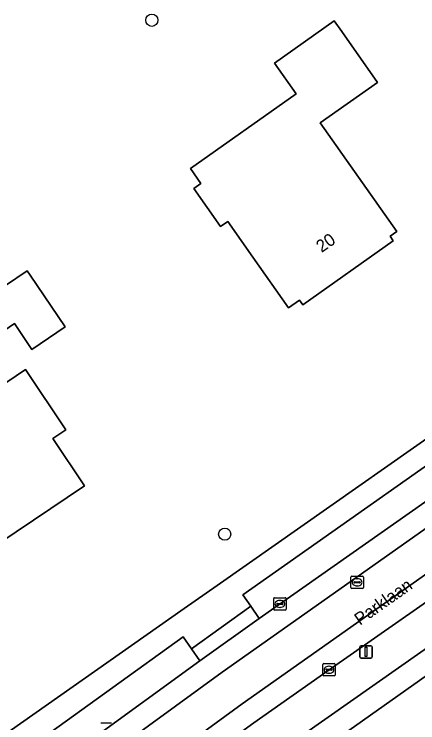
# Model space of a CAD drawing. Extents: x 161772 to 163126, y 383092 to 383917.
# Drawn here: x 162788.3 to 162820.8, y 383803.5 to 383860.4 of the extents above; entities that cross this region are included whole.
import ezdxf

# ---------------------------------------------------------------- set-up
doc = ezdxf.new("R2010")
doc.units = 0
for name, color, linetype in [('IMGEO_Boom', 7, 'Continuous'), ('IMGEO_Erf', 7, 'Continuous'), ('IMGEO_Groenvoorziening', 7, 'Continuous'), ('IMGEO_Kolk', 7, 'Continuous'), ('IMGEO_Lichtmast', 7, 'Continuous'), ('IMGEO_Openbare_ruimte_label', 7, 'Continuous'), ('IMGEO_Pand', 7, 'Continuous'), ('IMGEO_Pand_nummerreeks', 7, 'Continuous'), ('IMGEO_Rijbaan_lokaal_gesloten', 7, 'Continuous'), ('IMGEO_Rijbaan_lokaal_open', 7, 'Continuous'), ('IMGEO_Rioolput', 7, 'Continuous'), ('IMGEO_Voetpad_open', 7, 'Continuous')]:
    doc.layers.add(name, color=color, linetype=linetype)

msp = doc.modelspace()

# ---------------------------------------------------------------- linework, layer by layer
at = {"layer": 'IMGEO_Boom'}
for centre in [(162799.398, 383859.91), (162805.256, 383818.649)]:
    msp.add_circle(centre, 0.489, dxfattribs=at)
at = {"layer": 'IMGEO_Erf'}
msp.add_lwpolyline([(162814.061, 383859.856), (162814.659, 383859.005), (162817.536, 383854.916), (162812.939, 383851.681), (162819.085, 383842.947), (162818.545, 383842.567), (162818.81, 383842.191), (162811.523, 383837.062), (162811.262, 383837.434), (162810.383, 383836.816), (162807.505, 383840.904), (162805.499, 383843.755), (162804.925, 383843.351), (162802.776, 383846.405), (162803.35, 383846.808), (162802.499, 383848.017), (162810.997, 383853.996), (162809.253, 383856.473)], close=True, dxfattribs=at)
for points in [[(162785.832, 383801.364), (162801.987, 383812.673), (162804.64, 383814.531), (162829.495, 383831.931), (162832.319, 383833.908), (162841.179, 383840.11), (162849.824, 383845.869), (162858.591, 383851.442)], [(162784.129, 383836.254), (162789.389, 383839.793), (162789.629, 383839.436), (162792.42, 383835.287), (162789.748, 383833.489), (162788.357, 383835.554), (162785.768, 383833.812)], [(162787.749, 383830.866), (162789.234, 383831.865), (162792.483, 383827.036), (162791.429, 383826.327), (162793.974, 383822.543), (162784.366, 383816.078)], [(162904.473, 383750), (162856.792, 383821.124), (162853.559, 383826.004), (162851.856, 383828.544), (162836.343, 383817.807), (162834.018, 383816.164), (162796.452, 383789.619)]]:
    msp.add_lwpolyline(points, dxfattribs=at)
at = {"layer": 'IMGEO_Groenvoorziening'}
for points in [[(162831.005, 383827.875), (162830.328, 383828.869), (162829.625, 383829.903), (162806.715, 383813.772), (162807.343, 383812.867), (162808.027, 383811.881), (162822.599, 383822.117)], [(162796.329, 383795.252), (162797.779, 383793.079), (162809.435, 383801.064), (162825.154, 383812.077), (162831.938, 383816.944), (162830.903, 383818.346), (162830.197, 383819.302), (162813.64, 383807.77), (162807.608, 383803.501), (162798.206, 383796.668)], [(162803.268, 383808.47), (162802.576, 383809.454), (162801.905, 383810.408), (162790.613, 383802.269), (162792.043, 383800.339), (162794.336, 383801.999)]]:
    msp.add_lwpolyline(points, close=True, dxfattribs=at)
at = {"layer": 'IMGEO_Kolk'}
for p, q in [((162809.192, 383812.625), (162809.192, 383813.477)), ((162809.267, 383813.551), (162810.119, 383813.551)), ((162809.68, 383813.331), (162809.705, 383813.331)), ((162810.193, 383813.477), (162810.193, 383812.625)), ((162809.451, 383813.045), (162809.451, 383813.057)), ((162809.889, 383813.008), (162809.491, 383813.008)), ((162809.494, 383813.094), (162809.892, 383813.094)), ((162809.703, 383812.771), (162809.678, 383812.771)), ((162809.935, 383813.057), (162809.935, 383813.045)), ((162810.119, 383812.551), (162809.267, 383812.551)), ((162813.139, 383807.344), (162813.139, 383808.196)), ((162813.214, 383808.27), (162814.066, 383808.27)), ((162813.627, 383808.05), (162813.652, 383808.05)), ((162814.14, 383808.196), (162814.14, 383807.344)), ((162813.398, 383807.764), (162813.398, 383807.776)), ((162813.836, 383807.727), (162813.438, 383807.727)), ((162813.441, 383807.813), (162813.839, 383807.813)), ((162813.65, 383807.49), (162813.625, 383807.49)), ((162813.882, 383807.776), (162813.882, 383807.764)), ((162814.066, 383807.27), (162813.214, 383807.27)), ((162795.3, 383803.505), (162796.152, 383803.505))]:
    msp.add_line(p, q, dxfattribs=at)
for points in [[(162809.192, 383812.625), (162809.192, 383813.477)], [(162809.267, 383813.551), (162810.119, 383813.551)], [(162810.193, 383813.477), (162810.193, 383812.625)], [(162810.119, 383812.551), (162809.267, 383812.551)], [(162813.139, 383807.344), (162813.139, 383808.196)], [(162813.214, 383808.27), (162814.066, 383808.27)], [(162814.14, 383808.196), (162814.14, 383807.344)], [(162814.066, 383807.27), (162813.214, 383807.27)], [(162795.3, 383803.505), (162796.152, 383803.505)]]:
    msp.add_lwpolyline(points, dxfattribs=at)
for centre, radius, start, end in [((162809.269, 383813.475), 0.0765, 91.552, 178.448), ((162809.269, 383813.475), 0.0765, 91.552, 178.448), ((162810.117, 383813.475), 0.0765, 1.552, 88.448), ((162810.117, 383813.475), 0.0765, 1.552, 88.448), ((162809.269, 383812.627), 0.0765, 181.552, 268.448), ((162809.269, 383812.627), 0.0765, 181.552, 268.448), ((162809.491, 383813.054), 0.0403, 85.8775, 175.7526), ((162809.488, 383813.044), 0.0366, 178.938, 274.7102), ((162809.892, 383813.051), 0.043, 264.8664, 352.4533), ((162809.896, 383813.056), 0.0386, 1.7309, 96.639), ((162810.117, 383812.627), 0.0765, 271.552, 358.448), ((162810.117, 383812.627), 0.0765, 271.552, 358.448), ((162813.216, 383808.194), 0.0765, 91.552, 178.448), ((162813.216, 383808.194), 0.0765, 91.552, 178.448), ((162814.064, 383808.194), 0.0765, 1.552, 88.448), ((162814.064, 383808.194), 0.0765, 1.552, 88.448), ((162813.438, 383807.773), 0.0403, 85.8775, 175.7526), ((162813.435, 383807.763), 0.0366, 178.938, 274.7102), ((162813.839, 383807.77), 0.043, 264.8664, 352.4533), ((162813.843, 383807.775), 0.0386, 1.7309, 96.639), ((162813.216, 383807.346), 0.0765, 181.552, 268.448), ((162813.216, 383807.346), 0.0765, 181.552, 268.448), ((162814.064, 383807.346), 0.0765, 271.552, 358.448), ((162814.064, 383807.346), 0.0765, 271.552, 358.448)]:
    msp.add_arc(centre, radius, start, end, dxfattribs=at)
for centre, major_axis, ratio, start_param, end_param in [((162809.679, 383813.051), (-0.387, 0.002), 0.722429, 4.712389, 7.853982), ((162809.704, 383813.051), (-0.39, 0.002), 0.717154, 1.570796, 4.712389), ((162813.626, 383807.77), (-0.387, 0.002), 0.722429, 4.712389, 7.853982), ((162813.651, 383807.77), (-0.39, 0.002), 0.717154, 1.570796, 4.712389)]:
    msp.add_ellipse(centre, major_axis=major_axis, ratio=ratio, start_param=start_param, end_param=end_param, dxfattribs=at)
at = {"layer": 'IMGEO_Lichtmast'}
for p, q in [((162816.119, 383808.794), (162816.119, 383809.594)), ((162816.119, 383809.594), (162816.119, 383808.794)), ((162816.219, 383809.694), (162817.009, 383809.694)), ((162817.009, 383809.694), (162816.219, 383809.694)), ((162817.109, 383809.594), (162817.109, 383808.794)), ((162817.109, 383808.794), (162817.109, 383809.594)), ((162817.009, 383808.694), (162816.219, 383808.694)), ((162816.219, 383808.694), (162817.009, 383808.694))]:
    msp.add_line(p, q, dxfattribs=at)
msp.add_lwpolyline([(162816.539, 383809.569), (162816.689, 383809.569), (162816.689, 383808.819), (162816.539, 383808.819), (162816.539, 383809.569)], dxfattribs=at)
for centre, start, end in [((162816.219, 383809.594), 90, 180), ((162816.219, 383809.594), 90, 180), ((162817.009, 383809.594), 0, 90), ((162817.009, 383809.594), 360, 90), ((162816.219, 383808.794), 180, 270), ((162816.219, 383808.794), 180, 270), ((162817.009, 383808.794), 270, 0), ((162817.009, 383808.794), 270, 0)]:
    msp.add_arc(centre, 0.1, start, end, dxfattribs=at)
at = {"layer": 'IMGEO_Pand'}
for points in [[(162812.939, 383851.681), (162817.536, 383854.916), (162814.659, 383859.005), (162814.061, 383859.856), (162809.253, 383856.473), (162810.997, 383853.996), (162802.499, 383848.017), (162803.35, 383846.808), (162802.776, 383846.405), (162804.925, 383843.351), (162805.499, 383843.755), (162807.505, 383840.904), (162810.383, 383836.816), (162811.262, 383837.434), (162811.523, 383837.062), (162818.81, 383842.191), (162818.545, 383842.567), (162819.085, 383842.947)], [(162789.234, 383831.865), (162787.749, 383830.866), (162785.768, 383833.812), (162788.357, 383835.554), (162789.748, 383833.489), (162792.42, 383835.287), (162789.629, 383839.436), (162789.389, 383839.793), (162784.129, 383836.254), (162784.071, 383836.34), (162781.233, 383834.431), (162782.65, 383832.325), (162778.873, 383829.784), (162782.19, 383824.855), (162783.642, 383822.694), (162781.075, 383820.969), (162784.366, 383816.078), (162793.974, 383822.543), (162791.429, 383826.327), (162792.483, 383827.036)]]:
    msp.add_lwpolyline(points, close=True, dxfattribs=at)
at = {"layer": 'IMGEO_Rijbaan_lokaal_gesloten'}
for points in [[(162821.267, 383819.01), (162841.998, 383833.315), (162840.98, 383834.793), (162840.824, 383834.683), (162836.276, 383831.487), (162831.005, 383827.875), (162822.599, 383822.117), (162808.027, 383811.881), (162803.268, 383808.47), (162794.336, 383801.999), (162795.38, 383800.544), (162805.051, 383807.568)], [(162844.726, 383829.32), (162843.739, 383830.814), (162822.947, 383816.506), (162806.662, 383805.027), (162797.191, 383798.124), (162798.206, 383796.668), (162807.608, 383803.501), (162813.64, 383807.77), (162830.197, 383819.302), (162834.43, 383822.231)]]:
    msp.add_lwpolyline(points, close=True, dxfattribs=at)
at = {"layer": 'IMGEO_Rijbaan_lokaal_open'}
msp.add_lwpolyline([(162822.947, 383816.506), (162843.739, 383830.814), (162841.998, 383833.315), (162821.267, 383819.01), (162805.051, 383807.568), (162795.38, 383800.544), (162797.191, 383798.124), (162806.662, 383805.027)], close=True, dxfattribs=at)
at = {"layer": 'IMGEO_Rioolput'}
for p, q in [((162815.399, 383814.36), (162815.399, 383815.212)), ((162815.474, 383815.286), (162816.326, 383815.286)), ((162815.887, 383815.066), (162815.912, 383815.066)), ((162816.4, 383815.212), (162816.4, 383814.36)), ((162815.658, 383814.78), (162815.658, 383814.792)), ((162816.096, 383814.743), (162815.698, 383814.743)), ((162815.701, 383814.829), (162816.099, 383814.829)), ((162815.91, 383814.506), (162815.885, 383814.506)), ((162816.142, 383814.792), (162816.142, 383814.78)), ((162816.326, 383814.286), (162815.474, 383814.286))]:
    msp.add_line(p, q, dxfattribs=at)
for points in [[(162815.399, 383814.36), (162815.399, 383815.212)], [(162815.474, 383815.286), (162816.326, 383815.286)], [(162816.4, 383815.212), (162816.4, 383814.36)], [(162816.326, 383814.286), (162815.474, 383814.286)]]:
    msp.add_lwpolyline(points, dxfattribs=at)
for centre, radius, start, end in [((162815.476, 383815.21), 0.0765, 91.552, 178.448), ((162815.476, 383815.21), 0.0765, 91.552, 178.448), ((162816.324, 383815.21), 0.0765, 1.552, 88.448), ((162816.324, 383815.21), 0.0765, 1.552, 88.448), ((162815.476, 383814.362), 0.0765, 181.552, 268.448), ((162815.476, 383814.362), 0.0765, 181.552, 268.448), ((162815.698, 383814.789), 0.0403, 85.8775, 175.7526), ((162815.695, 383814.779), 0.0366, 178.938, 274.7102), ((162816.099, 383814.786), 0.043, 264.8664, 352.4533), ((162816.103, 383814.791), 0.0386, 1.7309, 96.639), ((162816.324, 383814.362), 0.0765, 271.552, 358.448), ((162816.324, 383814.362), 0.0765, 271.552, 358.448)]:
    msp.add_arc(centre, radius, start, end, dxfattribs=at)
for centre, major_axis, ratio, start_param, end_param in [((162815.886, 383814.786), (-0.387, 0.002), 0.722429, 4.712389, 7.853982), ((162815.911, 383814.786), (-0.39, 0.002), 0.717154, 1.570796, 4.712389)]:
    msp.add_ellipse(centre, major_axis=major_axis, ratio=ratio, start_param=start_param, end_param=end_param, dxfattribs=at)
at = {"layer": 'IMGEO_Voetpad_open'}
for points in [[(162858.591, 383851.442), (162849.824, 383845.869), (162841.179, 383840.11), (162832.319, 383833.908), (162829.495, 383831.931), (162804.64, 383814.531), (162801.987, 383812.673), (162785.832, 383801.364)], [(162790.613, 383802.269), (162801.905, 383810.408), (162802.576, 383809.454), (162807.343, 383812.867), (162806.715, 383813.772), (162829.625, 383829.903), (162830.328, 383828.869), (162835.591, 383832.483), (162840.137, 383835.667), (162839.386, 383836.742), (162840.475, 383837.503), (162847.29, 383842.129), (162848.696, 383839.969), (162850.739, 383841.312), (162849.317, 383843.444), (162854.861, 383847.034), (162859.443, 383849.849)], [(162849.216, 383831.524), (162850.428, 383829.694), (162836.149, 383819.727), (162835.088, 383821.272), (162830.903, 383818.346), (162831.938, 383816.944), (162825.154, 383812.077), (162809.435, 383801.064), (162797.779, 383793.079), (162796.329, 383795.252), (162796.195, 383795.148)], [(162794.932, 383788.498), (162796.452, 383789.619), (162834.018, 383816.164)]]:
    msp.add_lwpolyline(points, dxfattribs=at)
msp.add_lwpolyline([(162807.343, 383812.867), (162802.576, 383809.454), (162803.268, 383808.47), (162808.027, 383811.881)], close=True, dxfattribs=at)

# ---------------------------------------------------------------- texts
at = {"layer": 'IMGEO_Openbare_ruimte_label'}
msp.add_text('Parklaan', height=1, rotation=35.2314, dxfattribs=at).set_placement((162816.124, 383811.292))
at = {"layer": 'IMGEO_Pand_nummerreeks'}
msp.add_text('20', height=1, rotation=35.1395, dxfattribs=at).set_placement((162813.045, 383841.215))

doc.saveas('drawing.dxf')
